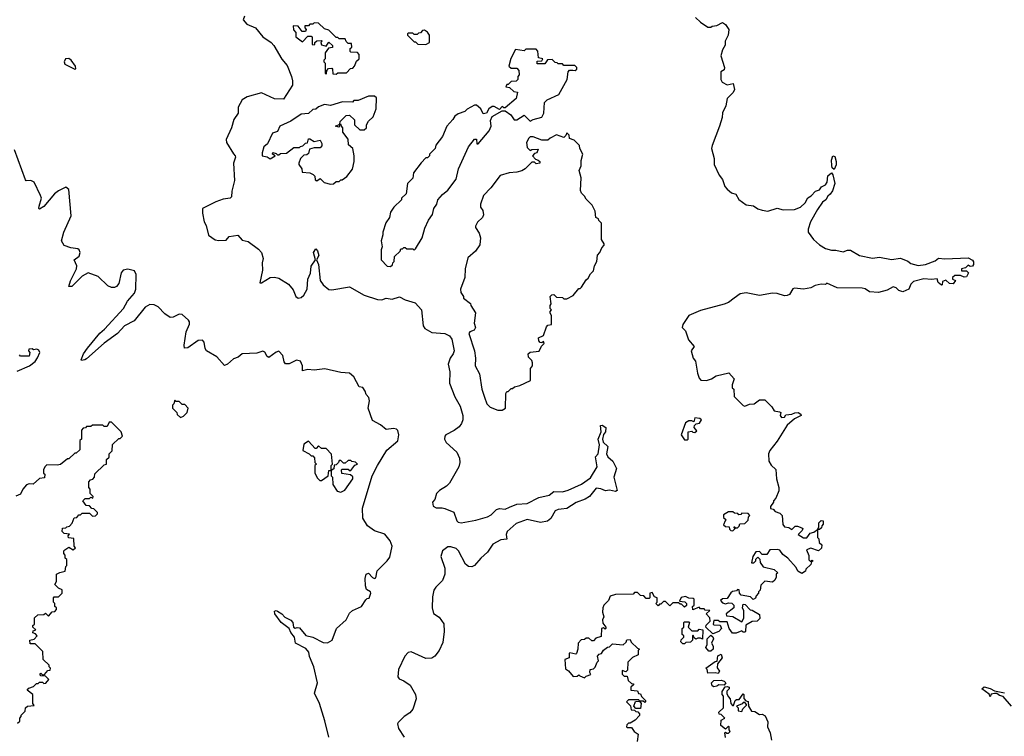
# Model space of a CAD drawing. Extents: x 2494106 to 2685573, y 758056 to 915185.
# Tile 371 of 507: x 2620470 to 2627172, y 841661 to 846541. Entities that reach past the tile are written whole.
import ezdxf

# ---------------------------------------------------------------- set-up
doc = ezdxf.new("R2010")
doc.units = 0

msp = doc.modelspace()

# ---------------------------------------------------------------- linework, layer by layer
at = {"layer": '0CON05XD'}
for points in [[(2622000.6, 846565), (2621991.2, 846541.2), (2622015, 846511.2), (2622075.9, 846485.9), (2622124.8, 846424.8), (2622181.4, 846385), (2622200, 846365), (2622255, 846272.9), (2622290, 846230), (2622321.2, 846155), (2622327.9, 846125), (2622326.2, 846095), (2622265, 846000), (2622205, 846002.7), (2622115, 846043.7), (2622017.5, 846015), (2621984.6, 845995), (2621958.1, 845945), (2621956.9, 845905), (2621928.3, 845861.7), (2621911.5, 845805), (2621876.5, 845725), (2621877.5, 845705), (2621925, 845628.6), (2621937.1, 845615), (2621938.1, 845605), (2621926.4, 845565), (2621932.5, 845445), (2621913.6, 845373.6), (2621912.5, 845335), (2621902.5, 845325), (2621855, 845319.6), (2621805, 845301.8), (2621713.3, 845255), (2621713.9, 845223.9), (2621726.7, 845165), (2621739.7, 845139.7), (2621755, 845073.3), (2621801.1, 845041.1), (2621825, 845036.9), (2621875, 845038.8), (2621896.4, 845063.6), (2621955, 845073.3), (2621985, 845040), (2622025, 845030), (2622095, 844978), (2622116.2, 844955), (2622127.5, 844915), (2622120, 844885), (2622121.9, 844835), (2622105, 844750), (2622115, 844750), (2622175, 844785.5), (2622205, 844788.5), (2622235, 844780.6), (2622299.7, 844739.7), (2622330.9, 844700.9), (2622350, 844655), (2622365, 844644.2), (2622385, 844649.2), (2622405, 844666), (2622427.1, 844707.1), (2622430.8, 844775), (2622448.6, 844815), (2622455, 844862.5), (2622482.5, 844905), (2622470, 844955), (2622485, 844980), (2622497, 844967), (2622506.1, 844936.1), (2622490, 844905), (2622504.2, 844874.2), (2622515.5, 844765.5), (2622535.7, 844735), (2622573.7, 844703.7), (2622595, 844702.2), (2622715, 844722.5), (2622814.6, 844664.6), (2622906.4, 844636.4), (2622935, 844634.4), (2622965, 844644.4), (2623005, 844637.5), (2623055, 844654), (2623094.1, 844634.1), (2623162.5, 844612.5), (2623206, 844565), (2623217, 844457), (2623227.3, 844437.3), (2623275, 844410), (2623365, 844404), (2623395, 844387.5), (2623410.6, 844365), (2623427.1, 844285), (2623421.5, 844265), (2623399.5, 844235), (2623386.7, 844195), (2623396.8, 844143.2), (2623396.2, 844065), (2623431.9, 843971.9), (2623469.2, 843909.2), (2623485.3, 843845), (2623485.8, 843815), (2623478.4, 843791.6), (2623461.5, 843768.5), (2623426.8, 843743.2), (2623371.4, 843715), (2623363.1, 843705), (2623361.2, 843685), (2623372.3, 843662.3), (2623445.4, 843595.4), (2623464.4, 843555), (2623465.5, 843525.5), (2623459.1, 843495), (2623395.5, 843385), (2623376.2, 843363.8), (2623327.5, 843335), (2623308, 843315), (2623295.9, 843274.1), (2623280, 843255), (2623285, 843227.5), (2623305, 843216.2), (2623345, 843217.1), (2623365, 843211.4), (2623425, 843186.2), (2623445, 843128.8), (2623455, 843119.2), (2623475, 843114.4), (2623575, 843132.5), (2623653.4, 843156.6), (2623680.3, 843169.7), (2623715, 843205.7), (2623735, 843211.9), (2623775, 843208.6), (2623805, 843221.9), (2623855, 843242.9), (2623925, 843245.8), (2624003.1, 843286.9), (2624075, 843304.2), (2624105, 843328), (2624165, 843326.7), (2624202.3, 843337.7), (2624295, 843377.5), (2624355, 843422), (2624400.8, 843495), (2624390, 843565), (2624406.7, 843585), (2624416.7, 843645), (2624406.7, 843685), (2624427.5, 843735), (2624423.6, 843776.4), (2624435, 843780), (2624460, 843765), (2624457.5, 843735), (2624443, 843717), (2624436.7, 843685), (2624442.5, 843665), (2624472.5, 843635), (2624463.3, 843585), (2624474.1, 843564.1), (2624506.7, 843535), (2624532.5, 843485), (2624513.3, 843425), (2624537.5, 843335), (2624525, 843328.8), (2624485, 843337.5), (2624456.7, 843333.3), (2624425, 843346.2), (2624395, 843350), (2624348.8, 843295), (2624318, 843275), (2624257.1, 843252.9), (2624195, 843211.9), (2624156.8, 843206.8), (2624134.4, 843205.6), (2624115, 843196), (2624086, 843144), (2624063.2, 843126.8), (2624015, 843117.5), (2623925, 843138.1), (2623848.9, 843111.1), (2623787.8, 843055), (2623780.8, 843035), (2623785, 843002.5), (2623745, 843000), (2623689.6, 842970.4), (2623655, 842916), (2623608.1, 842875), (2623565.5, 842824.5), (2623547.5, 842815), (2623525, 842817.5), (2623505, 842834), (2623457.5, 842925), (2623440.5, 842940.5), (2623405, 842951.5), (2623385, 842950.9), (2623347.5, 842925), (2623337.1, 842885), (2623362.9, 842805), (2623364.5, 842765), (2623347.7, 842722.3), (2623302.9, 842677.1), (2623290, 842655), (2623279.2, 842610.8), (2623277.7, 842535), (2623286.9, 842496.9), (2623325, 842472.9), (2623357.5, 842427.5), (2623360, 842375), (2623350.4, 842300.4), (2623325.2, 842244.8), (2623295, 842206.5), (2623275, 842192.7), (2623235, 842191.2), (2623135, 842236.7), (2623115, 842230.6), (2623092.7, 842207.3), (2623049.6, 842115), (2623043.1, 842065), (2623052.7, 842052.7), (2623085, 842039.4), (2623128.9, 842008.9), (2623165.3, 841945.3), (2623168.5, 841915), (2623145.3, 841844.7), (2623125, 841820), (2623088, 841795), (2623045.8, 841755), (2623040.8, 841745), (2623049.2, 841715), (2623086.2, 841655)], [(2625070, 846555), (2625103.3, 846523.3), (2625155, 846490), (2625175, 846490), (2625183, 846497), (2625215, 846502.5), (2625255, 846522.5), (2625275, 846507.5), (2625297.5, 846475), (2625292.5, 846435), (2625272.5, 846395), (2625271.7, 846368.3), (2625253, 846337), (2625242.5, 846295), (2625267.5, 846215), (2625265, 846200), (2625243, 846187), (2625243.3, 846135), (2625252.5, 846115), (2625285, 846097.5), (2625326.7, 846106.7), (2625336.7, 846065), (2625327.5, 846045), (2625286.4, 846003.6), (2625276.4, 845953.6), (2625253.6, 845906.4), (2625252.5, 845875), (2625233.3, 845815), (2625183.8, 845685), (2625178.8, 845665), (2625196.1, 845596.1), (2625196.7, 845555), (2625231.7, 845481.7), (2625253.6, 845453.6), (2625268.8, 845405), (2625285, 845386.7), (2625315, 845362.5), (2625345, 845352.5), (2625365, 845316.7), (2625415, 845280), (2625465, 845272.5), (2625495, 845252.5), (2625523.8, 845243.8), (2625561.7, 845238.3), (2625625, 845256.7), (2625667, 845247), (2625745, 845247.5), (2625785.8, 845264.2), (2625815.8, 845294.2), (2625835, 845327.5), (2625858.3, 845341.7), (2625887.7, 845372.3), (2625915, 845383.3), (2625928, 845402), (2625955, 845417.5), (2625966.7, 845435), (2625971.7, 845478.3), (2625995, 845497.5), (2626004.1, 845484.1), (2626017.5, 845425), (2626002.5, 845375), (2625987.7, 845352.3), (2625970.7, 845339.3), (2625957.5, 845315), (2625935, 845297.5), (2625901.2, 845248.8), (2625852, 845165), (2625836.7, 845115), (2625837.5, 845095), (2625873.3, 845045), (2625915, 845007.5), (2625955, 844983.3), (2625995, 844971.2), (2626025, 844972.5), (2626075, 844961.2), (2626105, 844972), (2626125, 844971.2), (2626185.9, 844935.9), (2626275, 844916), (2626323.6, 844923.6), (2626405, 844907.5), (2626465, 844916), (2626515, 844896.2), (2626535, 844880), (2626585, 844866.7), (2626635, 844873.8), (2626700.7, 844899.3), (2626725, 844916.7), (2626766.4, 844913.6), (2626925, 844920), (2626955, 844902.5), (2626961.7, 844891.7), (2626963.3, 844875), (2626956.7, 844863.3), (2626940.7, 844860.7), (2626925, 844870), (2626908.3, 844851.7), (2626880, 844845), (2626881.7, 844831.7), (2626915, 844830), (2626928.3, 844818.3), (2626915, 844790), (2626898.3, 844788.3), (2626875, 844800), (2626835, 844800), (2626820, 844785), (2626820, 844775), (2626840, 844765), (2626825, 844743.3), (2626800, 844745), (2626775, 844767.5), (2626751.7, 844758.3), (2626750, 844735), (2626745, 844732.5), (2626721.7, 844751.7), (2626715, 844777.5), (2626677.5, 844772.5), (2626625, 844776.2), (2626555, 844757.5), (2626535, 844740), (2626523, 844707), (2626481.7, 844688.3), (2626455, 844696.7), (2626436.1, 844716.1), (2626415, 844722.5), (2626375, 844700), (2626315, 844683.8), (2626255, 844688.8), (2626225, 844708.8), (2626205, 844713.8), (2626035, 844716.2), (2625965, 844746.7), (2625955, 844737.5), (2625925, 844740), (2625885, 844732), (2625854.1, 844715.9), (2625806.1, 844706.1), (2625745, 844713.3), (2625732.3, 844707.7), (2625709.3, 844670.7), (2625695, 844662.5), (2625675, 844660), (2625625, 844676.2), (2625595, 844678.8), (2625505, 844663.3), (2625415, 844680), (2625375, 844673.3), (2625334.2, 844645.8)], [(2622625, 846170), (2622635, 846180), (2622695, 846180), (2622721.7, 846208.3), (2622738.3, 846211.7), (2622750, 846225), (2622761.7, 846258.3), (2622780, 846275), (2622780, 846305), (2622768.3, 846318.3), (2622725, 846320), (2622720, 846325), (2622720, 846345), (2622730, 846355), (2622728.3, 846378.3), (2622705, 846380), (2622691.7, 846391.7), (2622685, 846410), (2622645, 846410), (2622635, 846420), (2622625, 846420), (2622575, 846470), (2622545, 846480), (2622505, 846517.5), (2622475, 846520), (2622465, 846510), (2622445, 846510), (2622435, 846500), (2622411.7, 846498.3), (2622410, 846485), (2622420, 846475), (2622415, 846460), (2622391.7, 846461.7), (2622365, 846497.5), (2622331.7, 846498.3), (2622333, 846473), (2622350, 846455), (2622350, 846425), (2622395, 846390), (2622431.7, 846428.3), (2622455, 846430), (2622460, 846425), (2622460, 846375), (2622465, 846370), (2622478.3, 846371.7), (2622480, 846385), (2622491.7, 846398.3), (2622525, 846400), (2622530, 846395), (2622520, 846385), (2622525, 846370), (2622555, 846360), (2622575, 846387.5), (2622600, 846365), (2622598.3, 846351.7), (2622571.7, 846348.3), (2622550, 846315), (2622550, 846275), (2622540, 846265), (2622540, 846255), (2622550, 846245), (2622550, 846175), (2622558.3, 846171.7), (2622560, 846195), (2622571.7, 846208.3), (2622595, 846210), (2622600, 846205), (2622601.7, 846171.7), (2622625, 846170)], [(2623235, 846372.5), (2623260, 846385), (2623260, 846435), (2623246.4, 846456.4), (2623225, 846470), (2623211.7, 846468.3), (2623198.3, 846451.7), (2623185, 846450), (2623175, 846440), (2623155, 846440), (2623145, 846450), (2623115, 846450), (2623110, 846445), (2623110, 846435), (2623155, 846390), (2623165, 846390), (2623180, 846375), (2623235, 846372.5)], [(2622995, 844860), (2623008.3, 844871.7), (2623010, 844885), (2623020, 844895), (2623021.7, 844928.3), (2623060, 844965), (2623065, 844980), (2623075, 844980), (2623085, 844990), (2623095, 844990), (2623105, 844980), (2623145, 844980), (2623155, 844972.5), (2623165, 844980), (2623210, 845055), (2623228.3, 845121.7), (2623253, 845177), (2623280, 845215), (2623290, 845255), (2623310, 845285), (2623316.7, 845315), (2623348.3, 845351.7), (2623385, 845380), (2623442, 845455), (2623456.2, 845525), (2623523.9, 845676.1), (2623565, 845727.5), (2623578.3, 845728.3), (2623582.5, 845695), (2623590, 845695), (2623666.4, 845783.6), (2623680, 845815), (2623673.6, 845853.6), (2623685, 845882.5), (2623755, 845920), (2623775, 845920), (2623813, 845893), (2623835, 845860), (2623855, 845860), (2623905, 845890), (2623945, 845850), (2623965, 845862.5), (2624023.6, 845876.4), (2624037.5, 845905), (2624043, 845977), (2624060, 845995), (2624139.3, 846030.7), (2624196.7, 846135), (2624203, 846187), (2624213, 846197), (2624235, 846196.7), (2624250, 846195), (2624262.5, 846205), (2624262.5, 846215), (2624248.3, 846228.3), (2624175, 846230), (2624165, 846240), (2624135, 846240), (2624128.3, 846248.3), (2624115, 846250), (2624095, 846270), (2624061.7, 846268.3), (2624045, 846240), (2623991.7, 846241.7), (2623991.7, 846258.3), (2624025, 846260), (2624030, 846275), (2624001.7, 846281.7), (2623997, 846327), (2623985, 846340), (2623915, 846340), (2623905, 846330), (2623845, 846337.5), (2623814.1, 846275.9), (2623800, 846225), (2623815, 846210), (2623855, 846210), (2623867.5, 846195), (2623870, 846165), (2623860, 846155), (2623860, 846135), (2623848.3, 846121.7), (2623815, 846120), (2623795, 846100), (2623785, 846100), (2623780, 846085), (2623805, 846080), (2623833, 846053), (2623857.5, 846047.5), (2623850, 846005), (2623775, 845940), (2623765, 845940), (2623755, 845950), (2623735, 845930), (2623700, 845950), (2623685, 845950), (2623662.5, 845935), (2623647.5, 845905), (2623625, 845900), (2623610, 845935), (2623578.3, 845958.3), (2623565, 845960), (2623515, 845932.5), (2623500, 845915), (2623455, 845900), (2623432.5, 845885), (2623419.3, 845860.7), (2623377.5, 845815), (2623347.5, 845745), (2623303, 845687), (2623297.5, 845665), (2623260, 845625), (2623260, 845615), (2623245, 845600), (2623235, 845600), (2623203.6, 845566.4), (2623151.7, 845498.3), (2623147, 845463), (2623110, 845425), (2623100, 845355), (2623070, 845325), (2623070, 845315), (2623017.5, 845265), (2622995, 845230), (2622987.5, 845195), (2622963, 845157), (2622942.5, 845095), (2622942.5, 845075), (2622930, 845035), (2622937.5, 844995), (2622930, 844975), (2622930, 844905), (2622971.7, 844861.7), (2622995, 844860)], [(2620845, 846204.3), (2620853, 846207), (2620850.8, 846225), (2620820.8, 846265), (2620805, 846276.2), (2620782.9, 846275), (2620772.7, 846255), (2620777.6, 846237.6), (2620845, 846204.3)], [(2622585, 845420), (2622605, 845422.5), (2622625, 845440), (2622645, 845440), (2622655, 845450), (2622665, 845450), (2622695.9, 845474.1), (2622735.9, 845524.1), (2622746.2, 845575), (2622746.2, 845615), (2622736.7, 845665), (2622708.3, 845688.3), (2622707, 845727), (2622670, 845775), (2622670, 845805), (2622660, 845815), (2622658.3, 845828.3), (2622650, 845830), (2622645, 845810), (2622620, 845815), (2622650, 845830), (2622651.7, 845848.3), (2622691.7, 845888.3), (2622715, 845890), (2622748.3, 845858.3), (2622750, 845825), (2622785, 845790), (2622815, 845790), (2622830, 845805), (2622830, 845825), (2622845, 845850), (2622875, 845880), (2622897.5, 845935), (2622898.3, 846008.3), (2622885, 846020), (2622845, 846020), (2622775, 845990), (2622745, 845990), (2622735, 845980), (2622668.3, 845981.7), (2622585, 845957.5), (2622545, 845962.5), (2622505, 845947.5), (2622485, 845932.5), (2622465, 845930), (2622435, 845903.3), (2622385, 845897.5), (2622315, 845850), (2622240, 845815), (2622225, 845780), (2622190.7, 845769.3), (2622157.5, 845695), (2622132.5, 845675), (2622120, 845635), (2622120, 845615), (2622155, 845607.5), (2622175, 845592.5), (2622210, 845615), (2622190, 845625), (2622193, 845637), (2622215, 845630), (2622225, 845620), (2622235, 845620), (2622245, 845630), (2622287, 845633), (2622335, 845670), (2622375, 845670), (2622381.7, 845678.3), (2622398.3, 845681.7), (2622415, 845700), (2622428.3, 845701.7), (2622435, 845730), (2622445, 845730), (2622475, 845712.5), (2622515, 845720), (2622527, 845697), (2622527, 845683), (2622515, 845667.5), (2622475, 845667.5), (2622441.7, 845658.3), (2622435, 845630), (2622425, 845620), (2622405, 845617.5), (2622382.5, 845595), (2622370, 845565), (2622370, 845555), (2622390, 845525), (2622393.6, 845503.6), (2622445, 845497.5), (2622467, 845487), (2622480, 845475), (2622481.7, 845451.7), (2622493, 845443), (2622515, 845460), (2622543, 845433), (2622585, 845420)], [(2623755, 843882.5), (2623777.5, 843895), (2623780, 843995), (2623785, 844010), (2623795, 844010), (2623815, 844030), (2623825, 844030), (2623838.3, 844041.7), (2623875, 844050), (2623947.5, 844085), (2623947.5, 844165), (2623960, 844185), (2623960, 844205), (2623955, 844220), (2623933, 844243), (2623930, 844265), (2623943.6, 844276.4), (2624006.2, 844283.8), (2624021.7, 844318.3), (2624040, 844335), (2624035, 844350), (2624025, 844340), (2624011.7, 844341.7), (2624003, 844353), (2624002.5, 844375), (2624035, 844390), (2624055, 844450), (2624065, 844460), (2624090, 844465), (2624090, 844525), (2624080, 844545), (2624080, 844555), (2624090, 844565), (2624080, 844575), (2624080, 844595), (2624087.5, 844605), (2624080, 844655), (2624091.7, 844668.3), (2624105, 844670), (2624125, 844652.5), (2624165, 844650), (2624175, 844640), (2624195, 844640), (2624236.4, 844663.6), (2624275, 844710), (2624285, 844710), (2624295, 844720), (2624325, 844770), (2624339.3, 844780.7), (2624355, 844810), (2624375, 844830), (2624382.5, 844865), (2624397.5, 844895), (2624403, 844937), (2624420, 844955), (2624433, 844987), (2624447.5, 845005), (2624447.5, 845015), (2624430, 845045), (2624430, 845155), (2624413, 845173), (2624410, 845185), (2624392.5, 845195), (2624387, 845237), (2624367, 845277), (2624325, 845320), (2624315, 845340), (2624295, 845360), (2624288.3, 845378.3), (2624292.5, 845465), (2624277.5, 845515), (2624292.5, 845545), (2624293, 845583), (2624302.5, 845625), (2624282.5, 845665), (2624280, 845685), (2624245, 845720), (2624211.7, 845731.7), (2624210, 845755), (2624195, 845770), (2624188.3, 845751.7), (2624175, 845740), (2624125, 845757.5), (2624080, 845735), (2624065, 845720), (2624025, 845720), (2623965, 845742.5), (2623945, 845742.5), (2623936.1, 845733.9), (2623920, 845705), (2623925, 845670), (2623945, 845650), (2623955, 845657.5), (2623998.3, 845658.3), (2623990, 845635), (2623975, 845630), (2623960, 845615), (2623981.7, 845591.7), (2624000, 845585), (2624010, 845575), (2624010, 845565), (2623985, 845560), (2623975, 845570), (2623955, 845570), (2623910, 845525), (2623887, 845513), (2623855, 845502.5), (2623800.7, 845499.3), (2623740.8, 845479.2), (2623677.5, 845395), (2623627.5, 845345), (2623607.5, 845285), (2623607.5, 845265), (2623622.5, 845242.5), (2623627, 845213), (2623620, 845195), (2623587, 845163), (2623572.5, 845135), (2623572.5, 845125), (2623596.7, 845086.7), (2623607.5, 845055), (2623601.7, 845008.3), (2623572.5, 844965), (2623520.5, 844919.5), (2623501.2, 844845), (2623500, 844785), (2623470, 844705), (2623473, 844683), (2623490, 844655), (2623490, 844645), (2623538.3, 844608.3), (2623540, 844595), (2623573.3, 844545), (2623563.3, 844475), (2623573.3, 844445), (2623563, 844427), (2623533.9, 844416.1), (2623526.7, 844405), (2623566.7, 844285), (2623573.3, 844235), (2623570, 844185), (2623599.3, 844129.3), (2623616.7, 844025), (2623635, 843970), (2623650, 843925), (2623672.7, 843902.7), (2623725, 843882.5), (2623755, 843882.5)], [(2622573.3, 841655), (2622546, 841766), (2622511.2, 841885), (2622477.5, 841955), (2622496.7, 842025), (2622471.4, 842135), (2622443.8, 842205), (2622438.8, 842235), (2622417.9, 842257.9), (2622348, 842295), (2622340, 842335), (2622315, 842367.5), (2622303.3, 842395), (2622248.8, 842435), (2622205.8, 842495), (2622205, 842512.5), (2622215, 842517.5), (2622225, 842513.1), (2622254, 842495), (2622275, 842472), (2622315, 842452.5), (2622329.2, 842435), (2622333.6, 842403.6), (2622345, 842396.7), (2622358, 842402), (2622375, 842399.2), (2622417.7, 842347.7), (2622465.7, 842335.7), (2622535, 842300), (2622565, 842298), (2622596.2, 842315), (2622627.5, 842395), (2622691.2, 842455), (2622715, 842500), (2622735, 842517.5), (2622795.8, 842544.2), (2622825, 842590), (2622835, 842600), (2622848.3, 842601.7), (2622860, 842635), (2622857.5, 842645), (2622831.7, 842661.7), (2622823.8, 842685), (2622822, 842735), (2622827.5, 842765), (2622845, 842772.5), (2622872.5, 842742.5), (2622885, 842736.2), (2622895, 842740), (2622902.7, 842787.3), (2622972, 842855), (2622989.1, 842880.9), (2623004.4, 842955), (2622991.7, 842991.7), (2622955, 843037.5), (2622885, 843060.6), (2622836.7, 843095), (2622805, 843147.5), (2622804.5, 843215), (2622869.2, 843435), (2622904.6, 843505), (2622970, 843610), (2623045, 843672), (2623051.1, 843715), (2623045, 843743.3), (2623035, 843752), (2623015, 843756), (2622965, 843750), (2622925, 843782), (2622871.2, 843811.2), (2622841.9, 843895), (2622850.8, 843945), (2622847.5, 843967.5), (2622828.8, 843988.8), (2622821.9, 844011.9), (2622805.7, 844035.7), (2622780.5, 844040.5), (2622745, 844108.8), (2622715, 844133.3), (2622655, 844139.2), (2622547.1, 844162.9), (2622475, 844154.2), (2622432.1, 844157.9), (2622395, 844150), (2622395.7, 844185), (2622381.4, 844215), (2622355, 844222.5), (2622305, 844198.6), (2622278.3, 844198.3), (2622270.3, 844210.3), (2622261.4, 844255), (2622235, 844282.9), (2622215, 844277.1), (2622165, 844241.2), (2622155, 844246.7), (2622137.6, 844277.6), (2622125, 844284.2), (2622085, 844269.1), (2621985, 844265.9), (2621957.5, 844242.5), (2621925, 844230.6), (2621885, 844194.2), (2621865, 844186.7), (2621811.9, 844245), (2621740.8, 844285), (2621731.8, 844301.8), (2621726.5, 844345), (2621715, 844359.2), (2621685, 844356.7), (2621615, 844307.1), (2621592.5, 844305), (2621588.6, 844325), (2621604.3, 844415), (2621625, 844466.7), (2621625.6, 844484.4), (2621618.8, 844495), (2621575, 844532.5), (2621555, 844534.7), (2621515, 844515.3), (2621493.5, 844513.5), (2621458.4, 844538.4), (2621413.3, 844585), (2621385, 844598.7), (2621355, 844601.5), (2621325, 844582.5), (2621249.4, 844490.6), (2621182.6, 844457.4), (2621135, 844403.1), (2621045, 844337.5), (2620925, 844232), (2620913.8, 844223.8), (2620890.7, 844220.7), (2620887.5, 844225), (2620904.2, 844265), (2620931.4, 844305), (2621015, 844406.9), (2621046.6, 844433.4), (2621175.6, 844575), (2621204.3, 844625), (2621252.3, 844677.7), (2621260, 844705), (2621263.1, 844805), (2621250.5, 844830.5), (2621205, 844842.6), (2621173.9, 844836.1), (2621161.7, 844818.3), (2621144.4, 844745), (2621129.2, 844725), (2621115, 844718.1), (2621095, 844718.1), (2621069.8, 844729.8), (2621005, 844793.2), (2620935, 844817.9), (2620894.7, 844795.3), (2620825.8, 844725), (2620803.9, 844723.9), (2620815, 844763.8), (2620856.9, 844845), (2620857.9, 844865), (2620840, 844905), (2620875, 844931.4), (2620881.5, 844955), (2620875, 844974.3), (2620865, 844980.8), (2620817.9, 844987.9), (2620773.8, 845003.8), (2620754.4, 845035), (2620770, 845095), (2620819.3, 845205), (2620805.3, 845385), (2620785, 845400.5), (2620734.8, 845375.2), (2620707.5, 845355), (2620635, 845270), (2620605, 845251.2), (2620600, 845255), (2620601.7, 845271.7), (2620617.5, 845325), (2620612.5, 845345), (2620569.5, 845435), (2620545, 845445.5), (2620515, 845444), (2620510.5, 845450.5), (2620435.6, 845655)], [(2626015, 845520), (2626001.2, 845531.2), (2625998, 845548), (2625995.6, 845585), (2626005, 845613.3), (2626018.6, 845608.6), (2626028.6, 845575), (2626027.5, 845552.5), (2626015, 845520)], [(2625334.2, 844645.8), (2625294.1, 844615.9), (2625265.8, 844604.2), (2625105, 844560), (2625025, 844526.7), (2624983.3, 844465), (2624980, 844445), (2625002.4, 844422.4), (2625021.7, 844361.7), (2625060, 844315), (2625040, 844285), (2625053.3, 844235), (2625070, 844215), (2625083, 844133), (2625095, 844100), (2625107, 844087), (2625145, 844083.3), (2625180, 844095), (2625210, 844115), (2625297, 844137), (2625332.5, 844095), (2625320, 844055), (2625320, 844035), (2625330, 844025), (2625332.5, 843975), (2625395, 843913.3), (2625405, 843910), (2625437, 843923), (2625470, 843925), (2625505, 843952.5), (2625541.7, 843951.7), (2625590, 843905), (2625605, 843877.5), (2625641.7, 843871.7), (2625650, 843865), (2625646.7, 843845), (2625655, 843832.5), (2625675, 843833.8), (2625685, 843850), (2625725, 843854), (2625745.7, 843864.3), (2625770, 843865), (2625786.7, 843855), (2625790, 843845), (2625745, 843822.5), (2625695, 843780), (2625625, 843670), (2625575, 843607.5), (2625567.5, 843585), (2625570, 843535), (2625585, 843507.5), (2625617, 843477), (2625622.5, 843415), (2625637.5, 843355), (2625636.4, 843333.6), (2625617, 843283), (2625600, 843265), (2625600, 843255), (2625580, 843225), (2625581.7, 843211.7), (2625598.3, 843208.3), (2625611.7, 843191.7), (2625645, 843180), (2625660, 843165), (2625663.6, 843103.6), (2625675, 843087.5), (2625705, 843082.5), (2625725, 843070), (2625748.3, 843091.7), (2625765, 843092.5), (2625795, 843080), (2625800, 843075), (2625797, 843063), (2625770, 843035), (2625805, 843012.5), (2625827, 843013), (2625850, 843045), (2625875, 843050), (2625900, 843070), (2625910, 843085), (2625910, 843115), (2625925, 843130), (2625938.3, 843128.3), (2625940, 843105), (2625930, 843095), (2625928.3, 843081.7), (2625915, 843070), (2625900, 843070), (2625900, 843015), (2625910, 843005), (2625911.7, 842981.7), (2625930, 842965), (2625927, 842943), (2625907, 842923), (2625855, 842942.5), (2625825, 842930), (2625841.7, 842891.7), (2625841.7, 842861.7), (2625855, 842850), (2625865, 842860), (2625870, 842855), (2625860, 842850), (2625855, 842830), (2625821.7, 842798.3), (2625820, 842785), (2625795, 842770), (2625767.5, 842785), (2625755, 842810), (2625697.5, 842875), (2625665, 842900), (2625645, 842927.5), (2625625, 842932.5), (2625575, 842930), (2625555, 842900), (2625525, 842900), (2625505, 842920), (2625481.7, 842918.3), (2625460, 842885), (2625451.7, 842841.7), (2625468.3, 842841.7), (2625480, 842855), (2625481.7, 842868.3), (2625495, 842880), (2625508.3, 842868.3), (2625510, 842845), (2625530, 842815), (2625605, 842797.5), (2625630, 842775), (2625620, 842765), (2625620, 842745), (2625610, 842725), (2625595, 842710), (2625543, 842717), (2625515, 842690), (2625510, 842655), (2625500, 842645), (2625500, 842635), (2625483, 842617), (2625478.3, 842601.7), (2625461.7, 842591.7), (2625445, 842610), (2625381.7, 842621.7), (2625370, 842635), (2625368.3, 842658.3), (2625355, 842660), (2625348.3, 842651.7), (2625323, 842647), (2625311.7, 842638.3), (2625285, 842600), (2625253, 842597), (2625240, 842585), (2625255, 842570), (2625275, 842562.5), (2625295, 842570), (2625318.3, 842568.3), (2625330, 842555), (2625330, 842535), (2625280, 842495), (2625281.7, 842481.7), (2625325, 842477.5), (2625385, 842440), (2625400, 842465), (2625400, 842515), (2625390, 842535), (2625395, 842560), (2625408.3, 842558.3), (2625441.7, 842521.7), (2625455, 842520), (2625505, 842490), (2625507, 842463), (2625490, 842445), (2625455, 842442.5), (2625411.7, 842418.3), (2625410, 842375), (2625405, 842370), (2625395, 842370), (2625385, 842380), (2625347, 842363), (2625323, 842363), (2625300, 842395), (2625285, 842440), (2625235, 842440), (2625225, 842450), (2625195, 842450), (2625190, 842425), (2625195, 842420), (2625238.3, 842418.3), (2625247.5, 842395), (2625230, 842375), (2625188.3, 842358.3), (2625140, 842405), (2625141.7, 842418.3), (2625170, 842445), (2625168.3, 842468.3), (2625142.5, 842495), (2625168.3, 842518.3), (2625135, 842520), (2625128.3, 842528.3), (2625105, 842530), (2625095, 842540), (2625051.7, 842521.7), (2625050, 842545), (2625060, 842555), (2625060, 842595), (2625055, 842600), (2625025, 842602.5), (2625003, 842613), (2624973.6, 842606.4), (2624961.7, 842581.7), (2624997, 842577), (2625010, 842565), (2625008.3, 842551.7), (2624995, 842540), (2624975, 842560), (2624965, 842560), (2624955, 842570), (2624915, 842570), (2624895, 842550), (2624865, 842580), (2624851.7, 842578.3), (2624835, 842560), (2624825, 842560), (2624815, 842550), (2624800, 842565), (2624810, 842575), (2624810, 842605), (2624791.7, 842611.7), (2624775, 842640), (2624760, 842635), (2624760, 842605), (2624755, 842600), (2624735, 842600), (2624718.3, 842618.3), (2624695, 842620), (2624675, 842640), (2624655, 842640), (2624645, 842630), (2624525, 842627.5), (2624490, 842615), (2624478.8, 842585), (2624446.7, 842555), (2624440, 842535), (2624437, 842507), (2624446.7, 842475), (2624437.5, 842455), (2624438.3, 842431.7), (2624460, 842405), (2624460, 842395), (2624455, 842390), (2624445, 842400), (2624430, 842395), (2624428.3, 842341.7), (2624391.7, 842328.3), (2624375, 842310), (2624365, 842310), (2624345, 842330), (2624325, 842330), (2624315, 842320), (2624291.7, 842318.3), (2624272.5, 842295), (2624270, 842255), (2624260, 842225), (2624255, 842220), (2624215, 842230), (2624210, 842225), (2624210, 842195), (2624180, 842185), (2624185, 842120), (2624206.4, 842106.4), (2624238.3, 842068.3), (2624265, 842070), (2624275, 842080), (2624281.7, 842071.7), (2624315, 842060), (2624325, 842070), (2624358.3, 842081.7), (2624350, 842095), (2624352.5, 842115), (2624375, 842120), (2624388.3, 842131.7), (2624400, 842165), (2624410, 842175), (2624403, 842207), (2624415, 842220), (2624430, 842225), (2624443.6, 842246.4), (2624471.7, 842268.3), (2624485, 842270), (2624505, 842290), (2624577, 842283), (2624598.3, 842301.7), (2624601.7, 842318.3), (2624625, 842320), (2624631.7, 842301.7), (2624675, 842260), (2624690, 842255), (2624680, 842245), (2624680, 842215), (2624641.7, 842198.3), (2624610, 842165), (2624608.3, 842111.7), (2624595, 842100), (2624571.7, 842108.3), (2624570, 842085), (2624585, 842070), (2624605, 842070), (2624611.7, 842041.7), (2624635, 842020), (2624648.3, 842018.3), (2624648.3, 842011.7), (2624630, 841995), (2624630, 841975), (2624675, 841970), (2624681.7, 841951.7), (2624695, 841950), (2624701.7, 841931.7), (2624730, 841905), (2624730, 841895), (2624725, 841890), (2624715, 841900), (2624690, 841900), (2624700, 841885), (2624695, 841850), (2624665, 841850), (2624650, 841865), (2624661.7, 841898.3), (2624690, 841900), (2624685, 841910), (2624615, 841910), (2624600, 841895), (2624628.3, 841868.3), (2624631.7, 841841.7), (2624655, 841840), (2624665, 841830), (2624678.3, 841828.3), (2624690, 841815), (2624688.3, 841801.7), (2624659.3, 841770.7), (2624625, 841750), (2624615, 841750), (2624601.7, 841738.3), (2624600, 841725), (2624605, 841720), (2624635, 841720), (2624653.6, 841693.6), (2624680, 841675), (2624672.5, 841625)], [(2620451.7, 844148.3), (2620536.1, 844183.9), (2620575, 844212.5), (2620591.7, 844238.3), (2620607.5, 844275), (2620600, 844290), (2620587, 844297), (2620565, 844292.5), (2620555, 844300), (2620531.7, 844298.3), (2620530, 844285), (2620540, 844275), (2620535, 844250), (2620475, 844250), (2620468.3, 844258.3)], [(2621565, 843832.5), (2621585, 843840), (2621610, 843865), (2621617.5, 843895), (2621595, 843920), (2621575, 843920), (2621555, 843940), (2621535, 843940), (2621525, 843950), (2621520, 843925), (2621510, 843915), (2621510, 843895), (2621540, 843865), (2621541.7, 843851.7), (2621565, 843832.5)], [(2620455, 841750), (2620470, 841765), (2620470, 841785), (2620480, 841795), (2620480, 841805), (2620508.3, 841831.7), (2620510, 841855), (2620523, 841867), (2620568.3, 841871.7), (2620560, 841885), (2620560, 841945), (2620520, 841975), (2620531.7, 841988.3), (2620565, 842000), (2620585, 842020), (2620595, 842020), (2620605, 842030), (2620625, 842030), (2620635, 842020), (2620648.3, 842021.7), (2620668.3, 842048.3), (2620645, 842070), (2620611.7, 842071.7), (2620610, 842085), (2620615, 842090), (2620625, 842080), (2620638.3, 842081.7), (2620661.7, 842108.3), (2620678.3, 842111.7), (2620680, 842125), (2620670, 842135), (2620670, 842145), (2620630, 842185), (2620628.3, 842238.3), (2620575, 842290), (2620541.7, 842291.7), (2620540, 842315), (2620568.3, 842321.7), (2620590, 842345), (2620578.3, 842358.3), (2620560, 842365), (2620561.7, 842378.3), (2620580, 842385), (2620560, 842405), (2620560, 842415), (2620570, 842425), (2620571.7, 842468.3), (2620593, 842487), (2620635, 842490), (2620645, 842500), (2620665, 842480), (2620691.7, 842508.3), (2620708.3, 842511.7), (2620720, 842525), (2620720, 842535), (2620710, 842545), (2620710, 842565), (2620700, 842575), (2620700, 842605), (2620705, 842610), (2620735, 842610), (2620760, 842635), (2620758.3, 842658.3), (2620735, 842670), (2620710, 842695), (2620720, 842715), (2620720, 842765), (2620743, 842777), (2620780, 842785), (2620783, 842817), (2620790, 842825), (2620790, 842865), (2620780, 842875), (2620780, 842895), (2620770, 842905), (2620770, 842925), (2620778.3, 842931.7), (2620805, 842950), (2620835, 842930), (2620850, 842945), (2620840, 842955), (2620838.3, 843008.3), (2620801.7, 843011.7), (2620800, 843025), (2620808.3, 843038.3), (2620771.7, 843041.7), (2620760, 843055), (2620761.7, 843078.3), (2620785, 843080), (2620791.7, 843088.3), (2620808.3, 843091.7), (2620828.3, 843111.7), (2620841.7, 843148.3), (2620858.3, 843151.7), (2620871.7, 843168.3), (2620885, 843170), (2620895, 843180), (2620945, 843180), (2620965, 843160), (2620987, 843163), (2621000, 843175), (2621000, 843185), (2620975, 843210), (2620961.7, 843211.7), (2620945, 843230), (2620921.7, 843231.7), (2620900, 843265), (2620915, 843280), (2620945, 843280), (2620955, 843290), (2620968.3, 843281.7), (2620970, 843295), (2620950, 843315), (2620950, 843345), (2620940, 843355), (2620940, 843395), (2620951.7, 843408.3), (2620968.3, 843411.7), (2620980, 843425), (2620981.7, 843448.3), (2621045, 843510), (2621060, 843515), (2621060, 843545), (2621078.3, 843561.7), (2621080, 843585), (2621100, 843605), (2621101.7, 843648.3), (2621145, 843690), (2621155, 843690), (2621170, 843705), (2621160, 843735), (2621095, 843800), (2621080, 843800), (2621065, 843770), (2621045, 843770), (2621035, 843780), (2620965, 843780), (2620955, 843770), (2620925, 843770), (2620918.3, 843761.7), (2620901.7, 843758.3), (2620890, 843745), (2620890, 843685), (2620880, 843675), (2620878.3, 843611.7), (2620855, 843590), (2620845, 843590), (2620805, 843550), (2620795, 843550), (2620747, 843513), (2620725, 843507.5), (2620655, 843510), (2620640, 843495), (2620632.5, 843475), (2620632.5, 843452.5), (2620640, 843445), (2620638.3, 843421.7), (2620605, 843417.5), (2620561.7, 843378.3), (2620535, 843380), (2620517, 843373), (2620492.5, 843345), (2620475, 843310), (2620443.6, 843296.4)], [(2625015, 843680), (2625020, 843685), (2625020, 843735), (2625045, 843740), (2625051.7, 843731.7), (2625065, 843730), (2625078.3, 843741.7), (2625060, 843765), (2625063, 843777), (2625075, 843790), (2625096.4, 843793.6), (2625110, 843815), (2625100, 843825), (2625065, 843830), (2625058.3, 843801.7), (2625045, 843810), (2625025, 843810), (2625002.5, 843795), (2624972.5, 843715), (2624995, 843680), (2625015, 843680)], [(2622525, 843402.5), (2622570, 843435), (2622575, 843470), (2622590, 843470), (2622590, 843505), (2622600, 843515), (2622591.7, 843581.7), (2622555, 843620), (2622525, 843620), (2622505, 843640), (2622488.3, 843621.7), (2622481.7, 843621.7), (2622435, 843670), (2622405, 843650), (2622398.3, 843608.3), (2622440, 843585), (2622455, 843570), (2622465, 843570), (2622477, 843557), (2622480, 843525), (2622490, 843515), (2622480, 843505), (2622480, 843455), (2622495, 843420), (2622513, 843403), (2622525, 843402.5)], [(2622655, 843323.3), (2622683, 843337), (2622737.5, 843415), (2622737, 843427), (2622721.7, 843441.7), (2622661.7, 843451.7), (2622660, 843475), (2622665, 843480), (2622705, 843480), (2622711.7, 843471.7), (2622725, 843470), (2622751.7, 843508.3), (2622770, 843515), (2622755, 843527.5), (2622731.7, 843531.7), (2622725, 843540), (2622705, 843540), (2622685, 843520), (2622675, 843520), (2622655, 843540), (2622645, 843540), (2622640, 843525), (2622625, 843510), (2622611.7, 843508.3), (2622608.3, 843481.7), (2622590, 843470), (2622590, 843435), (2622600, 843425), (2622602.5, 843375), (2622630, 843330), (2622655, 843323.3)], [(2625325, 843060), (2625340, 843075), (2625331.7, 843088.3), (2625338.3, 843088.3), (2625340, 843080), (2625355, 843080), (2625368.3, 843091.7), (2625371.7, 843108.3), (2625405, 843110), (2625428.3, 843131.7), (2625430, 843155), (2625440, 843165), (2625428.3, 843178.3), (2625385, 843180), (2625378.3, 843171.7), (2625365, 843170), (2625358.3, 843178.3), (2625335, 843180), (2625325, 843190), (2625295, 843190), (2625261.7, 843168.3), (2625261.7, 843151.7), (2625280, 843135), (2625271.7, 843128.3), (2625261.7, 843101.7), (2625275, 843090), (2625298.3, 843088.3), (2625301.7, 843071.7), (2625311.7, 843061.7), (2625325, 843060)], [(2624995, 842290), (2624985, 842290), (2624970, 842305), (2624971.7, 842318.3), (2624990, 842335), (2624990, 842345), (2624980, 842355), (2624980, 842395), (2624990, 842405), (2624990, 842435), (2624995, 842440), (2625025, 842440), (2625030, 842435), (2625020, 842405), (2625045, 842380), (2625085, 842380), (2625095, 842390), (2625120, 842385), (2625118.3, 842321.7), (2625105, 842330), (2625085, 842330), (2625073, 842323), (2625061.7, 842331.7), (2625055, 842350), (2625050, 842345), (2625050, 842315), (2625037, 842303), (2625005, 842300), (2624995, 842290)], [(2625175, 842240), (2625161.7, 842241.7), (2625140, 842265), (2625150, 842285), (2625150, 842325), (2625175, 842350), (2625188.3, 842338.3), (2625192.5, 842325), (2625180, 842295), (2625190, 842275), (2625190, 842255), (2625175, 842240)], [(2625225, 842087.5), (2625205, 842092.5), (2625155, 842090), (2625150, 842115), (2625140, 842125), (2625205, 842170), (2625218.3, 842171.7), (2625221.7, 842208.3), (2625245, 842220), (2625252.5, 842195), (2625220, 842155), (2625218.3, 842128.3), (2625232.5, 842105), (2625225, 842087.5)], [(2625195, 841996.7), (2625182.5, 842005), (2625180, 842025), (2625195, 842040), (2625245, 842042.5), (2625266.1, 842036.1), (2625277.5, 842025), (2625265, 842010), (2625228.3, 842011.7), (2625215, 842002.5), (2625195, 841996.7)], [(2625273.6, 841653.6), (2625270, 841685), (2625275, 841690), (2625282.5, 841682.5), (2625295, 841682.5), (2625307, 841693), (2625300, 841705), (2625300, 841725), (2625295, 841730), (2625275, 841710), (2625243.3, 841735), (2625245, 841770), (2625270, 841785), (2625245, 841810), (2625231.7, 841811.7), (2625230, 841825), (2625260, 841855), (2625260, 841935), (2625252.5, 841945), (2625252.5, 841965), (2625271.7, 841998.3), (2625285, 842000), (2625300, 841995), (2625300, 841985), (2625282.5, 841967.5), (2625283, 841953), (2625291.7, 841931.7), (2625307, 841917), (2625310, 841885), (2625321.7, 841871.7), (2625328.3, 841871.7), (2625340, 841905), (2625348.3, 841911.7), (2625367.5, 841912.5), (2625395, 841950), (2625400, 841945), (2625398.3, 841918.3), (2625411.7, 841901.7), (2625428.3, 841898.3), (2625430, 841865), (2625451.7, 841831.7), (2625475, 841830), (2625505, 841810), (2625525, 841812.5), (2625545, 841800), (2625561.7, 841758.3), (2625560, 841725), (2625577.5, 841685), (2625586.4, 841633.6)], [(2627220, 841865), (2627165, 841932.5), (2627138.3, 841938.3), (2627121.7, 841951.7), (2627105, 841952.5), (2627081.7, 841948.3), (2627075, 841930), (2627068.3, 841948.3), (2627020, 841985), (2627035, 841997.5), (2627075, 841987.5), (2627105, 841970), (2627172.5, 841957.5)], [(2625385, 841830), (2625391.7, 841848.3), (2625420, 841875), (2625405, 841890), (2625395, 841890), (2625388.3, 841881.7), (2625350, 841865), (2625360, 841855), (2625360, 841835), (2625385, 841830)]]:
    msp.add_lwpolyline(points, dxfattribs=at)

doc.saveas('drawing.dxf')
